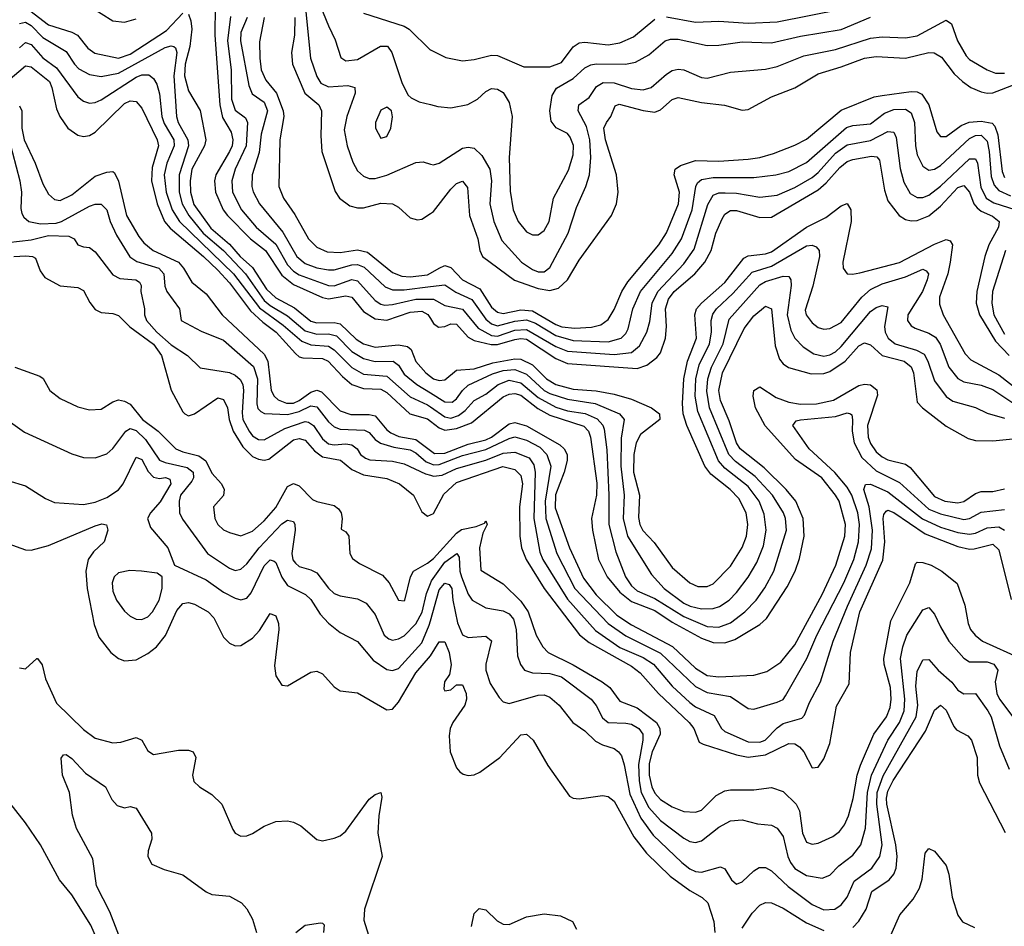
# Model space of a CAD drawing. Header units: inches. Extents: x 884549 to 1028252, y 526810 to 653624.
# Tile 855 of 1056: x 988591 to 991969, y 621531 to 624643. Entities that reach past the tile are written whole.
import ezdxf

# ---------------------------------------------------------------- set-up
doc = ezdxf.new("R2010")
doc.units = ezdxf.units.IN
doc.header["$MEASUREMENT"] = 0
doc.layers.add('A9682', color=7, linetype='Continuous')
doc.layers.add('A9692', color=7, linetype='Continuous')

msp = doc.modelspace()

# ---------------------------------------------------------------- linework, layer by layer
at = {"layer": 'A9682', "color": 5}
for points, elevation in [([(989572.3, 624812.3), (989650, 624621.5), (989673.7, 624573.7), (989692.7, 624512.7), (989710, 624501.8), (989750, 624506.3), (989828.8, 624551.2), (989852.2, 624552.2), (989867.9, 624530), (989903, 624423), (989923.9, 624383.9), (989934, 624374), (989960.9, 624360.9), (990000, 624351.1)], 2760), ([(988610, 624685.2), (988690, 624624.7), (988770, 624600.2), (988789.1, 624590), (988824.7, 624544.7), (988847.9, 624527.9), (988930, 624511), (988970, 624524.6), (989094.2, 624605.8), (989150, 624664.9)], 2580), ([(988830, 624688.6), (988910, 624638.3), (988950, 624634.1), (988990, 624645.9)], 2620), ([(989261.3, 624690), (989259.9, 624590), (989277, 624350), (989286.4, 624306.4), (989316.2, 624256.2), (989322.1, 624230), (989319.3, 624210), (989310.1, 624190.1), (989263.3, 624110), (989258.5, 624090), (989263, 624050), (989289.3, 623990), (989304.2, 623970), (989382.2, 623890), (989434.2, 623850), (989490, 623765.7), (989530, 623733.8), (989630, 623688.9), (989650, 623684.3), (989710, 623694.4), (989730, 623690.1), (989770, 623641.5), (989810, 623615.7), (989850, 623611.5), (989930, 623638.7), (989970, 623642), (989991.1, 623631.1), (990000, 623616.5)], 2620), ([(989170, 624661), (989178.4, 624638.4), (989181.5, 624610), (989173.9, 624550), (989158.9, 624490), (989156.5, 624450), (989170, 624398.2), (989210, 624331.1), (989229.8, 624230), (989224.5, 624210), (989181.6, 624130), (989175.9, 624090), (989176.8, 624050), (989187.9, 624007.9), (989246.8, 623926.8), (989310, 623872.4), (989347.4, 623830), (989390, 623792.3), (989437.9, 623718), (989470, 623687.6), (989533.2, 623653.2), (989590, 623607.8), (989610, 623601.5), (989670, 623603.6), (989690, 623599.1), (989745.6, 623545.6), (989770, 623529.8), (989810, 623519.1), (989890, 623526.4), (989921.4, 623521.4), (989934.3, 623510), (989950, 623469.1), (989984.8, 623430), (990000, 623417.8)], 2580), ([(989314, 624654), (989303.2, 624570), (989316.2, 624470), (989316.9, 624370), (989330, 624331.9), (989365.3, 624305.3), (989372.7, 624290), (989367.6, 624210), (989330.1, 624130), (989318.8, 624090), (989321.2, 624050), (989351.8, 623990), (989401.8, 623930), (989470, 623871.6), (989510, 623800.9), (989530, 623779.4), (989550, 623766.8), (989650, 623730.6), (989670, 623729.3), (989730, 623750.6), (989750, 623746.2), (989810, 623678.4), (989830, 623665.8), (989843.2, 623663.2), (989870, 623665), (989950, 623683), (990000, 623683.2)], 2640), ([(989371, 624650), (989350, 624598.2), (989348.3, 624570), (989376.7, 624416.7), (989388.4, 624388.4), (989430, 624359.3), (989440.7, 624330), (989418.7, 624250), (989412.9, 624187.1), (989388, 624110), (989387.5, 624070), (989391.7, 624051.7), (989413.1, 624010), (989493.2, 623913.2), (989541.6, 623830), (989570, 623805.7), (989610, 623791.4), (989650, 623784), (989670, 623783.7), (989730, 623800.8), (989750, 623801.9), (989773.2, 623793.2), (989845.1, 623725.1), (989870, 623715.8), (989910, 623715.3), (990000, 623726.6)], 2660), ([(989429.2, 624650), (989413.8, 624566.2), (989414.1, 624510), (989419.4, 624470), (989435.2, 624435.2), (989472.1, 624390), (989494.5, 624330), (989496.6, 624310), (989482.9, 624230), (989480.3, 624070), (989495.6, 624030), (989534.2, 623974.3), (989582, 623890), (989610, 623861.8), (989646, 623846), (989690, 623843.2), (989750, 623852.3), (989784.3, 623844.3), (989870, 623775.3), (989902.2, 623762.2), (989930, 623760.4), (989990, 623767.1), (990000, 623772.8)], 2680), ([(989534.2, 624650), (989533.4, 624590), (989522.8, 624530), (989526.4, 624490), (989568.7, 624390), (989616.8, 624350), (989625.7, 624330), (989623.5, 624243.5), (989627.2, 624190), (989673.4, 624053.4), (989687.7, 624030), (989724, 624004), (989750, 623996.5), (989770, 623997.1), (989830, 624013.1), (989870, 624010.7), (989890, 623998.9), (989930, 623962), (989955.6, 623955.6), (989970, 623957.7), (990000, 623977.6)], 2720), ([(989572.9, 624670), (989588.4, 624510), (989610, 624448), (989624.4, 624424.4), (989650, 624412.4), (989716.8, 624416.8), (989740.3, 624410), (989741.5, 624390), (989713.3, 624310), (989704.4, 624264.4), (989714.7, 624210), (989733.9, 624153.9), (989750, 624124.1), (989770, 624105.9), (989790, 624098), (989810, 624098), (989850.9, 624109.1), (989950, 624152.5), (989974.7, 624154.7), (990000, 624147)], 2740), ([(989770, 624665), (989910, 624620.6), (989926.8, 624610), (989999.2, 624539.2), (990000, 624538.8)], 2780), ([(988590, 624629.1), (988610, 624633.7), (988630, 624622.4), (988670, 624581.6), (988750, 624533.1), (988778.2, 624490), (988794, 624474), (988830, 624454.6), (988870, 624447.7), (988930, 624459.4), (989090, 624547.3), (989110, 624552.8), (989119, 624550), (989125.5, 624545.5), (989130, 624530), (989119.8, 624450), (989129.2, 624310), (989134.5, 624290), (989168, 624230), (989170.1, 624210), (989137.3, 624110), (989138, 624050), (989148, 624010), (989170.6, 623970.6), (989219.8, 623910), (989290, 623850.4), (989366, 623770), (989430, 623678.8), (989450, 623661.3), (989510, 623625.7), (989570, 623574.8), (989610, 623562.7), (989650, 623564), (989677.5, 623557.5), (989730, 623503.8), (989770, 623479.3), (989810, 623469.6), (989872, 623470), (989890, 623456.9), (989910, 623426.4), (989952.9, 623390), (990000, 623361.4)], 2560), ([(988590, 624545.8), (988610, 624564.1), (988630, 624557), (988670, 624511.6), (988717.3, 624477.3), (988790, 624378.1), (988810, 624362.6), (988830, 624355.7), (988850, 624358.2), (988870, 624367.8), (988990, 624445), (989010, 624453), (989033.5, 624453.5), (989050, 624441), (989060.7, 624420.7), (989070, 624388.4), (989078, 624310), (989086.3, 624286.4), (989119.2, 624230), (989121.2, 624210), (989095.5, 624150), (989086.8, 624110), (989093.4, 624050), (989113.4, 623990), (989139, 623950), (989324.8, 623770), (989413.3, 623653.3), (989494.6, 623594.6), (989559.3, 623539.3), (989590, 623526.9), (989650, 623522.2), (989670, 623509.5), (989730, 623448.9), (989770, 623425.6), (989850, 623419.2), (989930, 623348.6), (989990, 623320.3), (990000, 623313.4)], 2540), ([(988550, 624432.6), (988610, 624483.8), (988630, 624481.1), (988692.7, 624430), (988701.3, 624410), (988716.7, 624336.7), (988728.7, 624310), (988756, 624270), (988790, 624246.2), (988810, 624241.5), (988830, 624244.9), (988850, 624256.9), (988950, 624355.4), (988970, 624364.4), (988990, 624361.3), (989010, 624339.2), (989062.4, 624230), (989066.6, 624210), (989044.7, 624135.3), (989043.4, 624090), (989061.9, 624010), (989087.8, 623950), (989106.7, 623926.7), (989221.1, 623830), (989270, 623782.8), (989310, 623738.8), (989383, 623643), (989424.5, 623604.5), (989471.1, 623570), (989536.8, 623496.8), (989550, 623485.6), (989562.1, 623482.1), (989630, 623479.5), (989649.6, 623470), (989698.1, 623418.1), (989730.6, 623390.6), (989770, 623376.3), (989830, 623374.9), (989850, 623362.4), (989929.7, 623289.7), (989990, 623272), (990000, 623264.3)], 2520), ([(988590, 624346.6), (988597.5, 624330), (988597.5, 624270), (988605.5, 624230), (988644.1, 624150), (988670, 624079.2), (988690, 624043.5), (988710, 624025), (988730, 624021.7), (988770, 624041.7), (988850, 624105.1), (988890, 624118.7), (988910, 624121.4), (988916.4, 624116.4), (988930, 624088.7), (988956.6, 623970), (988998.9, 623898.9), (989017, 623877), (989049.1, 623850), (989136, 623810), (989152.8, 623790), (989181.1, 623741.1), (989230, 623701.8), (989285.4, 623630), (989430, 623494.8), (989441.6, 623470), (989453.8, 623370), (989463.9, 623350), (989477.8, 623337.8), (989506.1, 623326.1), (989530, 623326.8), (989550, 623335.4), (989590, 623364.6), (989610, 623371), (989625.8, 623365.8), (989690, 623299.8), (989727.2, 623287.2), (989790, 623287.5), (989810, 623283), (989850, 623234.4), (989864, 623224), (989891.8, 623211.8), (989950, 623201.6), (990000, 623164)], 2480), ([(988553.5, 624233.5), (988591.2, 624090), (988596.9, 624050), (988594.2, 623994.2), (988597.7, 623977.7), (988604.7, 623964.7), (988622.4, 623950), (988661.6, 623941.6), (988715.4, 623944.6), (988734.1, 623950), (988830, 624002.1), (988850, 624009.5), (988870, 624009.4), (988889.6, 623989.6), (988901.4, 623950), (988922.7, 623902.7), (988968.8, 623828.8), (988993.1, 623813.1), (989068.1, 623790), (989085.5, 623770), (989088.3, 623728.3), (989095.7, 623710), (989139.3, 623650), (989144.4, 623610), (989213.7, 623573.7), (989290, 623542.2), (989392.4, 623452.4), (989407.1, 623410), (989404.5, 623324.5), (989407.9, 623307.9), (989417.5, 623297.5), (989430.8, 623290.8), (989510, 623287.2), (989550, 623297.8), (989590, 623317.3), (989610, 623313.5), (989650, 623262.7), (989670, 623244.6), (989690, 623237.5), (989774.2, 623234.2), (989790, 623226.2), (989810, 623202.1), (989828.5, 623188.5), (989874.9, 623174.9), (989930, 623165.9), (989950, 623156.1), (989985.1, 623125.1), (990000, 623119)], 2460), ([(988550, 623877.6), (988630, 623886.5), (988690, 623901.6), (988759, 623899), (988777.5, 623890), (988790.3, 623870), (988810, 623862.5), (988830, 623861), (988850, 623845.6), (988910, 623766.6), (988934.5, 623754.5), (988989.6, 623749.6), (989002, 623742), (989007.6, 623730), (989006.3, 623710), (989018.4, 623650), (989018.3, 623630), (989026, 623610), (989061.4, 623570), (989110, 623526.5), (989166.6, 623490), (989210, 623447.6), (989310, 623431.2), (989330, 623422.5), (989347.6, 623407.6), (989355.9, 623390), (989358.3, 623370), (989353.6, 623293.6), (989356.6, 623270), (989377.5, 623230), (989390, 623214.6), (989410, 623201.5), (989430, 623200.3), (989500.6, 623239.4), (989570, 623263.1), (989581.1, 623261.1), (989599, 623250), (989630, 623203.5), (989650, 623186.8), (989670, 623183), (989710, 623186.6), (989730, 623183.8), (989748.2, 623170), (989760.3, 623150), (989777, 623137), (989791.9, 623131.9), (989870, 623127.2), (989910, 623117.9), (989983.3, 623083.3), (990000, 623078.8)], 2440), ([(988570, 623829.2), (988612.1, 623832.1), (988634, 623830), (988644.4, 623824.4), (988660.8, 623780.8), (988677.3, 623757.3), (988730, 623728.6), (988790, 623723.5), (988810, 623713.6), (988831.7, 623671.7), (988850, 623648.2), (988870, 623637.1), (988910, 623633.6), (988930, 623627.1), (988968.2, 623588.2), (989050, 623529.3), (989077.7, 623490), (989110, 623371), (989150, 623297.1), (989157.8, 623290), (989170, 623283.4), (989190, 623290.1), (989270, 623344.1), (989290, 623339), (989303.2, 623310), (989309.5, 623270), (989323.1, 623230), (989356.3, 623176.3), (989390, 623143.6), (989410, 623133.8), (989429.6, 623130.4), (989445.5, 623134.5), (989530, 623200.1), (989550, 623205.4), (989570, 623199.9), (989602.7, 623162.7), (989630, 623142.6), (989691.1, 623131.1), (989730, 623098.5), (989770, 623080.5), (989850, 623068.2), (989894.1, 623050), (989942, 623010), (989970, 622953.8), (989990, 622938.9), (990000, 622943.5)], 2420), ([(988574.4, 623450), (988659.2, 623419.2), (988670.7, 623410.7), (988694.4, 623370), (988730, 623341.8), (988790, 623314.2), (988830, 623303), (988870, 623306.2), (988910, 623330.8), (988930, 623337.4), (988950, 623333.5), (988970, 623322.6), (989011.8, 623270), (989066, 623230), (989126.7, 623170), (989150, 623158.8), (989205.5, 623145.5), (989228.8, 623128.9), (989250, 623085.8), (989282.6, 623050), (989292.8, 623030), (989290.1, 623009.9), (989255.5, 622970), (989260.7, 622930), (989270.2, 622910), (989290, 622891.6), (989310, 622882), (989350, 622870.8), (989390, 622887.5), (989430, 622923), (989470, 622968.7), (989510, 623040.5), (989530, 623051.1), (989550, 623042.1), (989595.6, 622995.6), (989610, 622988.5), (989670, 622975), (989684.1, 622964.1), (989693.7, 622950), (989697.2, 622930), (989693.4, 622893.4), (989710, 622884.4), (989720.3, 622870), (989724, 622810), (989733.1, 622793.1), (989756.3, 622776.3), (989835.5, 622735.5), (989859, 622710), (989890, 622650.4), (989910, 622647.4), (989911.7, 622650), (989931.1, 622730), (989942.3, 622750), (989990, 622776.6), (990000, 622785.1)], 2380), ([(988513.2, 623293.2), (988606.9, 623226.9), (988770, 623152), (988810, 623140.2), (988850, 623138.4), (988890, 623152.7), (988910, 623170.2), (988954.6, 623230), (988970, 623239.6), (988990, 623232.2), (989022.1, 623202.1), (989070, 623131), (989090, 623122.3), (989165.5, 623105.6), (989185.3, 623090), (989186.9, 623070), (989181.1, 623058.9), (989142.5, 623010), (989137.9, 622990), (989139.4, 622950), (989148.7, 622928.7), (989234.8, 622810), (989310, 622759.6), (989330, 622752.3), (989350, 622757.1), (989370, 622774.7), (989412.9, 622830), (989490, 622912.2), (989510, 622925), (989530, 622919.7), (989535, 622910), (989535.8, 622890), (989524.8, 622810), (989528.4, 622788.4), (989536.6, 622776.6), (989550, 622765.8), (989590, 622754.6), (989610, 622743.5), (989650, 622691.6), (989670, 622673.6), (989690, 622665.3), (989750, 622654.4), (989780, 622640), (989810, 622601.5), (989841.2, 622530), (989856.9, 622516.9), (989870, 622513.2), (989890, 622517.1), (989910, 622527.9), (989950, 622568.4), (989971.1, 622608.9), (989986.7, 622673.3), (990000, 622707.2)], 2360), ([(988550, 623060.8), (988610, 623042.8), (988678.7, 622998.7), (988710, 622985), (988810, 622978.6), (988850, 622986.6), (988890, 623002.7), (988930, 623029.2), (988946.1, 623050), (988990, 623140.6), (989010, 623133.2), (989031.7, 623091.7), (989050, 623072.7), (989070, 623068), (989091, 623071), (989105.4, 623065.4), (989109.1, 623050), (989072.6, 622987.4), (989039, 622950), (989029.5, 622930), (989040, 622900), (989099.3, 622830), (989121.3, 622770), (989230, 622720.5), (989290, 622677.6), (989330, 622656.9), (989350, 622651.8), (989370, 622656.8), (989384.5, 622675.5), (989430, 622768.4), (989450, 622788.8), (989464.3, 622784.3), (989470, 622779.6), (989489.6, 622729.6), (989510, 622701), (989570.8, 622670), (989590, 622653), (989621.8, 622601.8), (989650, 622571.3), (989690, 622538.9), (989750, 622508.5), (989804, 622444), (989850, 622411.7), (989870, 622409), (989890, 622416.2), (989970, 622503.6), (989995.7, 622564.3), (990000, 622579.4)], 2340), ([(988550, 622845.2), (988610, 622822.6), (988630, 622822.3), (988690, 622837.4), (988850, 622905.4), (988872, 622912), (988888.9, 622908.9), (988892.5, 622890), (988880.2, 622850), (988844.3, 622815.7), (988825.4, 622790), (988817.3, 622750), (988822.1, 622690), (988846.6, 622566.6), (988862.7, 622522.7), (988903.8, 622470), (988930, 622450.2), (988950, 622442.4), (988990, 622445.1), (989030, 622467.3), (989059.6, 622490), (989091.2, 622528.8), (989130, 622614.7), (989150, 622638.6), (989170, 622642.3), (989190, 622636.6), (989237.5, 622610), (989256.8, 622590), (989290, 622523.2), (989310, 622502.5), (989330, 622493.1), (989350, 622495), (989390, 622519.5), (989413.5, 622546.5), (989450, 622604), (989470, 622596), (989478.3, 622570), (989480.3, 622550), (989465.3, 622425.3), (989470.1, 622390.1), (989490, 622358), (989510, 622356.1), (989590, 622403.2), (989610, 622406), (989630, 622396.9), (989670, 622352.7), (989690, 622339), (989750, 622331.6), (989850, 622274.2), (989870, 622276.3), (989890, 622300.5), (989950, 622400.3), (990000, 622459.2)], 2320), ([(988590, 622417.5), (988610, 622414.8), (988648.9, 622450), (988652, 622450), (988668.1, 622428.1), (988679.7, 622379.8), (988717, 622297), (988810, 622206.8), (988850, 622176.8), (988910, 622160.2), (988937.1, 622162.9), (988990, 622179.1), (989009.3, 622169.3), (989030, 622133.4), (989050, 622120.7), (989135.7, 622135.7), (989170, 622135.4), (989185.5, 622130), (989194.7, 622110), (989184, 622050), (989188, 622028), (989207.7, 622010), (989250, 621983.6), (989283.9, 621950), (989322.5, 621862.5), (989330.1, 621850.1), (989350, 621840.2), (989370, 621841.4), (989390, 621849.4), (989430, 621874), (989470, 621890.2), (989510, 621892.9), (989530, 621888.7), (989555.8, 621875.8), (989610, 621828.4), (989630, 621823.8), (989670, 621833.7), (989690, 621841.1), (989710, 621856.9), (989790, 621967.6), (989810, 621982.7), (989830.2, 621990.2), (989833.8, 621973.8), (989822.9, 621910), (989819.5, 621850), (989834.7, 621770), (989774.2, 621590), (989771.4, 621551.4), (989809.2, 621430)], 2280), ([(988944.6, 621464.6), (988900, 621580), (988854.4, 621670), (988842.1, 621762.1), (988785.9, 621865.9), (988772.3, 621912.3), (988761.1, 621990), (988737.6, 622050), (988732.5, 622107.5), (988741.2, 622118.8), (988750, 622120.5), (988770, 622106.4), (988816.4, 622056.4), (988885.4, 622010), (988906.4, 621966.4), (988925.4, 621945.4), (988950, 621937.8), (988970, 621941.4), (988990, 621936.3), (989042.9, 621850), (989043.6, 621830), (989031, 621790), (989030.2, 621770.2), (989044.6, 621744.6), (989085.9, 621725.9), (989150, 621707), (989230, 621648.7), (989250, 621640.3), (989310, 621634.4), (989351.6, 621611.6), (989370.2, 621590.2), (989390, 621554.8), (989403.1, 621510)], 2260), ([(988854.7, 621490), (988834.9, 621534.9), (988770, 621639.1), (988727.7, 621690), (988662.3, 621810), (988610, 621886.2), (988544.3, 621970)], 2280), ([(989537.6, 621510), (989570, 621535.2), (989622.5, 621542.5), (989630, 621542), (989635.6, 621535.6), (989633.4, 621510)], 2260)]:
    msp.add_lwpolyline(points, dxfattribs=dict(at, elevation=elevation))
for points, elevation in [([(989850, 624342), (989830, 624331.5), (989811.8, 624290), (989812, 624270), (989830, 624235.5), (989850, 624242), (989864.2, 624270), (989869.6, 624309.6), (989866, 624330)], 2760), ([(988968.1, 622751.9), (988930, 622744), (988914.7, 622730), (988907.8, 622710), (988910, 622680.5), (988922.5, 622650), (988950, 622612.2), (988970, 622594.7), (988990, 622585.4), (989010, 622584), (989030, 622592.7), (989046, 622610), (989069.4, 622650), (989079.2, 622690), (989079.2, 622730), (989062.3, 622742.3), (989008.7, 622750)], 2340)]:
    msp.add_lwpolyline(points, close=True, dxfattribs=dict(at, elevation=elevation))
at = {"layer": 'A9692', "color": 5}
for points, elevation in [([(990000, 624351.1), (990024.9, 624344.9), (990070, 624340.3), (990128.5, 624351.5), (990162, 624370), (990190, 624396.5), (990210, 624406), (990230, 624404.2), (990250, 624392.2), (990270, 624358.4), (990280.7, 624310), (990270.1, 624169.9), (990273.6, 624053.6), (990284, 623990), (990300.9, 623950), (990330, 623914), (990350, 623903.9), (990370, 623904.1), (990390, 623919), (990407.2, 623950), (990422.2, 624030), (990474.1, 624125.9), (990490, 624178.8), (990490.8, 624210.8), (990479.9, 624239.9), (990470, 624251.8), (990431.9, 624271.9), (990414, 624294), (990409.9, 624329.9), (990417.9, 624382.1), (990433, 624407), (990490, 624440.3), (990530, 624477.6), (990550, 624488), (990568.6, 624491.4), (990669.9, 624490.1), (990703.4, 624496.6), (990750, 624522.1), (990805, 624570), (990824.3, 624575.7), (990850, 624575.4), (990950, 624553.9), (990990, 624555), (991070, 624566.9), (991170, 624563.3), (991270, 624585.9), (991410, 624608.8), (991510, 624651.4)], 2760), ([(990810, 624652), (990910, 624633.7), (990990, 624637.3), (991090, 624630.3), (991190, 624635.3), (991410, 624678.3)], 2780), ([(990000, 624538.8), (990052.5, 624512.5), (990110, 624501.1), (990150, 624505.5), (990210, 624520.8), (990230, 624519.9), (990321, 624481), (990410, 624481), (990450, 624495.6), (990490, 624548.9), (990510, 624562.9), (990530, 624565.3), (990610, 624555.9), (990650, 624562.7), (990696.4, 624583.6), (990770, 624644.7)], 2780), ([(990000, 624147), (990010, 624144), (990030, 624150.2), (990110, 624201.5), (990130, 624205.3), (990150, 624201.2), (990176.8, 624176.8), (990203.7, 624130), (990210.1, 624090), (990203.4, 624010), (990217.2, 623950), (990245.1, 623885.1), (990312.6, 623810), (990350, 623784.9), (990370, 623776.6), (990390, 623777.2), (990410, 623791.6), (990473, 623910), (990501.6, 623998.4), (990533.6, 624070), (990545.8, 624110), (990550.9, 624170), (990546.7, 624230), (990535.7, 624275.7), (990506.6, 624330), (990509.3, 624350), (990544.3, 624375.7), (990570, 624413), (990592.9, 624427.1), (990630, 624426.2), (990690, 624406.6), (990730, 624402.3), (990757.3, 624410), (990810, 624455.9), (990830, 624468), (990850, 624472.5), (990870, 624470.7), (990930, 624444.2), (990950, 624442), (991030, 624462.2), (991150, 624472.7), (991190, 624482.4), (991281.3, 624518.8), (991390, 624540.1), (991510, 624579.1), (991550, 624583.6), (991630, 624579.9), (991670, 624586.7), (991770, 624641.3), (991787.9, 624627.9), (991808.2, 624570), (991838.4, 624518.4), (991850, 624506.1), (991911, 624470), (991938.8, 624458.8), (991970, 624459.3)], 2740), ([(990000, 623977.6), (990010, 623984.2), (990070, 624060.5), (990090, 624080.1), (990110, 624088.2), (990126.7, 624066.7), (990133.9, 623970), (990163.2, 623890), (990170.1, 623850.1), (990179.1, 623830), (990288.1, 623748.1), (990370, 623720), (990410, 623712.6), (990439.5, 623720.5), (990469.9, 623750), (990510, 623817.6), (990621.6, 623970), (990639, 624010), (990643.7, 624050), (990638, 624110), (990600.7, 624230), (990595.6, 624270), (990604, 624290), (990619.6, 624310), (990633.4, 624346.6), (990647.5, 624352.5), (990730, 624330.7), (990770, 624325.3), (990790, 624333.3), (990830, 624368.4), (990850, 624375.8), (990930, 624358), (991009.2, 624349.2), (991070, 624331.6), (991090, 624334.4), (991170, 624377.3), (991250, 624409.1), (991330, 624457.1), (991410, 624480.2), (991490, 624511), (991530, 624516.3), (991630, 624510.4), (991710, 624529.7), (991728.4, 624528.4), (991753.6, 624513.6), (991797.2, 624457.2), (991825.5, 624430), (991854.6, 624410), (991890, 624394.6), (991910, 624389.8), (991930, 624391), (992010, 624422)], 2720), ([(990000, 623772.8), (990030, 623790.1), (990050, 623798.6), (990056.5, 623796.5), (990070, 623791.6), (990110, 623749.5), (990170, 623718.6), (990210, 623656.4), (990230, 623638.9), (990250, 623634.4), (990310, 623646.2), (990350, 623643.6), (990430, 623596.5), (990451.2, 623588.9), (990495.9, 623584.1), (990552.7, 623587.3), (990584.6, 623595.4), (990610, 623613.6), (990630, 623647.5), (990656.7, 623710), (990677.5, 623742.5), (990783.3, 623870), (990810, 623910.8), (990851.4, 624010), (990854.7, 624050), (990836.1, 624110), (990840.3, 624130), (990857.8, 624142.2), (990910, 624159), (990990, 624157.5), (991090, 624163.6), (991130.8, 624169.2), (991176.8, 624183.2), (991250, 624211.4), (991290, 624232.5), (991410, 624332.2), (991522.8, 624377.2), (991550, 624382.4), (991650, 624395.8), (991670, 624395.1), (991686.6, 624386.6), (991710.4, 624350), (991737.8, 624257.8), (991750, 624241.4), (991770, 624241.9), (991820.7, 624279.3), (991849.1, 624290.9), (991890, 624294.1), (991927.6, 624287.6), (991937.2, 624277.2), (991947.3, 624247.3), (991961.5, 624121.5), (991970, 624101.2)], 2680), ([(990000, 623726.6), (990050, 623732.9), (990087, 623707), (990141.8, 623681.8), (990190, 623614.1), (990210, 623598.2), (990230, 623591.6), (990290, 623608.3), (990330, 623612.4), (990361, 623601), (990430, 623558.4), (990490, 623540.9), (990610, 623537.4), (990654.5, 623550), (990670, 623565.1), (990678.3, 623581.7), (990694.5, 623650), (990721.4, 623710), (990830, 623839.7), (990861, 623890), (990898.4, 623990), (990910.9, 624070), (990917, 624083), (990930, 624094.5), (990970, 624100.9), (991110, 624100.4), (991185.6, 624110), (991230, 624122), (991290, 624152.3), (991427.8, 624272.2), (991450, 624279.5), (991510, 624285.1), (991558.4, 624321.6), (991590, 624334), (991630, 624335.2), (991650, 624322.3), (991661.2, 624290), (991664, 624210), (991670, 624178.5), (991690, 624139.8), (991710, 624126.4), (991730, 624129.7), (991750, 624141.9), (991850, 624234.7), (991870, 624244.5), (991890, 624246.1), (991910, 624225.8), (991917.4, 624190), (991924.1, 624104.1), (991934.5, 624074.5), (991950, 624056.2), (991990, 624038)], 2660), ([(990000, 623683.2), (990010, 623683.2), (990050, 623661.3), (990110, 623649.2), (990163.5, 623583.5), (990210, 623559), (990230, 623556.5), (990290, 623576.4), (990330, 623579), (990430, 623520.8), (990470, 623504.5), (990630, 623493.6), (990690, 623500.2), (990717.1, 623522.9), (990742.7, 623570), (990753, 623607), (990761, 623670), (990780.2, 623710), (990870, 623804.9), (990904.7, 623855.3), (990952, 624008), (990970, 624040.5), (990990, 624047.8), (991011.3, 624048.7), (991050, 624046.6), (991130, 624032.9), (991190, 624040.8), (991250, 624066.1), (991310, 624101.2), (991330, 624117.6), (991390, 624184.2), (991430, 624213), (991510, 624228.2), (991570, 624259.3), (991590, 624256.8), (991598.7, 624238.7), (991612.2, 624132.2), (991624.6, 624084.6), (991646.5, 624046.5), (991670, 624032.5), (991690, 624032.6), (991710, 624040.3), (991750, 624071), (991850, 624164.8), (991870, 624165.3), (991876.9, 624150), (991888.2, 624068.2), (991907, 624030), (991933.6, 624013.6), (992030, 623982.5)], 2640), ([(990000, 623616.5), (990010, 623600.1), (990027.4, 623587.4), (990050, 623589.4), (990070, 623598.1), (990090, 623597.5), (990130, 623553.2), (990150, 623541.9), (990208, 623528), (990230, 623527.5), (990290, 623545.2), (990310, 623548.7), (990330, 623545.9), (990430, 623479.9), (990470, 623462.2), (990710, 623445.4), (990742.9, 623457.1), (990777.2, 623482.8), (990790, 623499), (990806.7, 623550), (990810.2, 623589.8), (990806.9, 623650), (990816.7, 623683.3), (990836.3, 623710), (990906.9, 623770), (990941.4, 623810), (990963.4, 623850), (990979.5, 623910), (991000.7, 623959.3), (991010, 623975.3), (991030, 623988.2), (991050, 623988.2), (991130, 623963.4), (991170, 623964.5), (991330, 624058.5), (991357.8, 624082.2), (991404.5, 624135.5), (991430, 624155.4), (991450, 624163.1), (991513.7, 624173.7), (991532.4, 624172.4), (991540.7, 624160.7), (991557.7, 624057.7), (991570, 624021), (991608.9, 623970), (991630, 623956.8), (991650, 623952), (991670, 623953.7), (991710, 623969.2), (991750, 624002.1), (991810, 624067), (991830, 624073.9), (991850, 624050.1), (991865.2, 624010), (991876.3, 623996.3), (991890, 623985.2), (991928.4, 623968.4), (991951.7, 623950), (991949.7, 623930), (991916.5, 623870), (991902.4, 623830), (991874.6, 623710), (991873.2, 623670), (991883.9, 623630), (991939.6, 623539.6), (991986.5, 623490)], 2620), ([(990000, 623417.8), (990010, 623409.8), (990030, 623403.6), (990050, 623406), (990090, 623439.1), (990150, 623444.7), (990214.7, 623465.3), (990290, 623478.4), (990310, 623477.8), (990350, 623457.6), (990398.3, 623410), (990430.7, 623390), (990490, 623374.6), (990568.7, 623368.7), (990630, 623357.5), (990690, 623339.9), (990758.9, 623310), (990785.6, 623290), (990787.5, 623270), (990721.1, 623218.9), (990705.5, 623190), (990698.2, 623150), (990697.1, 623090), (990717.6, 623010), (990714.1, 622934.1), (990718.8, 622910), (990729.4, 622889.4), (990768.1, 622848.1), (990830, 622762.2), (990890, 622710.1), (990917.5, 622697.5), (990950, 622696.9), (990970, 622706.5), (991030, 622767.2), (991070, 622831), (991084.1, 622870), (991089.6, 622910), (991083.2, 622950), (991058.6, 622998.6), (991028.3, 623030), (990962.4, 623082.4), (990941.3, 623110), (990879.7, 623250), (990867.1, 623290), (990864.7, 623324.7), (990869.5, 623409.5), (990881.7, 623470), (990913.2, 623550), (990907.5, 623630), (990913.5, 623650), (990930.3, 623670), (991010, 623740.1), (991075.7, 623824.3), (991090, 623832.6), (991150, 623838.4), (991170, 623845.4), (991290, 623930.3), (991356.6, 623963.4), (991410, 624003.4), (991430, 624012.1), (991442.6, 623990), (991443.8, 623950), (991414.7, 623810), (991415.8, 623790), (991430.2, 623770.2), (991448.6, 623768.6), (991473.8, 623773.8), (991610, 623809.5), (991730, 623872.5), (991770, 623887.8), (991783.4, 623883.4), (991791.3, 623870), (991783.6, 623810), (991775.1, 623770), (991746.5, 623690), (991746.6, 623666.6), (991759.5, 623630), (991835.5, 623495.5), (991854.5, 623474.5), (991950, 623424), (992050, 623345.5)], 2580), ([(990000, 623361.4), (990050, 623331), (990074.7, 623330), (990090, 623340.7), (990110.3, 623370), (990130, 623388.4), (990212.9, 623427.1), (990250, 623439), (990290, 623441.8), (990330, 623426), (990389.8, 623370), (990410, 623359.1), (990470, 623339.5), (990565.6, 623325.6), (990648.9, 623290), (990665, 623270), (990654.2, 623205.8), (990653.3, 623110), (990664.7, 623010), (990661.2, 622930), (990675.9, 622870), (990758.6, 622738.6), (990802.4, 622690), (990870, 622640.3), (990891, 622630), (990930, 622619.9), (990970, 622621.6), (990991.6, 622628.4), (991024.6, 622650), (991050, 622676.8), (991090.7, 622729.3), (991120.5, 622779.5), (991143.4, 622836.6), (991152.1, 622890), (991145.8, 622945.8), (991127.8, 622990), (991090, 623040.4), (991010, 623103), (990988.4, 623128.4), (990917.3, 623297.3), (990908.4, 623350), (990910.2, 623410.2), (990921.7, 623458.3), (990957.9, 623530), (990964.5, 623570), (990962.8, 623610), (990968.6, 623631.4), (990981.5, 623650), (991037.7, 623702.3), (991103.8, 623776.1), (991170, 623796.1), (991290, 623865.8), (991310, 623869), (991323.4, 623863.4), (991334, 623850), (991335.4, 623830), (991312.2, 623727.8), (991286, 623646), (991289.8, 623629.8), (991310, 623601.6), (991330, 623586.3), (991350, 623580.5), (991370, 623582.6), (991410, 623603.7), (991479.9, 623690), (991510, 623717), (991550, 623736.3), (991630, 623760.5), (991690, 623785.9), (991700.9, 623780.9), (991708.7, 623770), (991704.8, 623750), (991689, 623710), (991638.7, 623630), (991636.8, 623610), (991650, 623592.2), (991663.3, 623583.3), (991710, 623566.2), (991732.6, 623552.6), (991748.8, 623528.8), (991778.5, 623450), (991810, 623411), (991830, 623399.7), (991890, 623387.9), (991930, 623373.4), (992039.8, 623299.8)], 2560), ([(991973, 623850), (991928.7, 623710), (991926.3, 623670), (991933.8, 623630), (991970, 623562.6)], 2640), ([(990000, 623313.4), (990050, 623279), (990070, 623275.3), (990096.4, 623283.6), (990118.9, 623301.1), (990150, 623336), (990190, 623357.1), (990232.5, 623390), (990270, 623404.8), (990310, 623396.2), (990370, 623345.3), (990430, 623312.8), (990470, 623300.5), (990531.3, 623291.3), (990572.3, 623272.3), (990591.3, 623251.3), (990596.7, 623236.7), (990605.6, 623165.6), (990612.6, 623010), (990611.7, 622910), (990635.7, 622815.7), (990669, 622730), (990690, 622699.6), (990710, 622682.1), (990770, 622656.2), (990870, 622594), (990950, 622560.2), (990990, 622557.3), (991030, 622572.8), (991079.4, 622610), (991117.5, 622650), (991147.8, 622692.2), (991178.8, 622750), (991221.5, 622890), (991218.5, 622930), (991211.2, 622950), (991173.6, 623010), (991114.9, 623074.9), (991046.5, 623126.5), (991024.4, 623150), (990957.3, 623310), (990948, 623368), (990951.7, 623410), (990964.1, 623450), (991004.6, 623530), (991025.5, 623614.5), (991130, 623733), (991150, 623743.5), (991210, 623761.8), (991230, 623761.1), (991236.8, 623750), (991237.5, 623730), (991224.3, 623630), (991237, 623577), (991250.6, 623550), (991279.3, 623519.3), (991316.1, 623496.1), (991350, 623488.1), (991370, 623491.8), (991390, 623502.5), (991410, 623520.6), (991510, 623640.9), (991530, 623654.7), (991550, 623661.3), (991570, 623657.1), (991557.6, 623590), (991560.7, 623570), (991571, 623550), (991595, 623530), (991668.2, 623508.2), (991694, 623494), (991707.1, 623470), (991730, 623403), (991770, 623349.1), (991792.8, 623332.8), (991870, 623312), (991910, 623291.6), (991970, 623274.8)], 2540), ([(990000, 623264.3), (990030, 623241.2), (990050, 623233.2), (990090, 623239), (990140.9, 623259.1), (990250, 623347.8), (990270, 623357.8), (990290, 623359.6), (990310, 623353.4), (990368.5, 623308.5), (990410, 623285), (990526.9, 623246.9), (990542.3, 623230), (990549.6, 623210), (990571.5, 623051.5), (990569.6, 623010), (990553.3, 622930), (990556.2, 622890), (990577.1, 622790), (990606, 622730), (990650, 622677.8), (990690, 622646.1), (990770, 622614.2), (990830, 622575.1), (990930, 622519.9), (990970, 622504.6), (991010, 622504.1), (991044.7, 622515.3), (991130, 622566.5), (991153.1, 622586.9), (991223.9, 622696.1), (991251.6, 622750), (991266.3, 622793.7), (991282.1, 622870), (991279.3, 622930), (991254, 622990), (991220.6, 623030), (991144.8, 623104.8), (991063.2, 623170), (991050, 623190.5), (991025.4, 623265.4), (990995.7, 623335.7), (990990, 623370), (991002.8, 623430), (991076.9, 623583.1), (991110, 623626.5), (991150, 623659.2), (991170, 623650.2), (991182.7, 623522.7), (991197.9, 623477.9), (991210, 623461.7), (991228.2, 623448.2), (991306.8, 623426.8), (991350, 623428.1), (991370, 623434.7), (991423.4, 623470), (991470, 623523.3), (991490, 623533.5), (991510, 623526.7), (991550, 623489.5), (991625.1, 623470), (991650, 623451.4), (991657.5, 623430), (991670.8, 623330), (991688.4, 623310), (991770, 623247.1), (991845.4, 623205.4), (991870, 623198.1), (991930, 623196.5), (992010, 623204.9)], 2520), ([(990000, 623164), (990013.7, 623153.7), (990050, 623154.7), (990130, 623186), (990190, 623200.8), (990210, 623210), (990270, 623254.9), (990290, 623260), (990330, 623248.6), (990443.5, 623183.5), (990458.7, 623170), (990468.9, 623150), (990469.7, 623130), (990459.2, 623090), (990428.8, 623011.2), (990427.5, 622967.5), (990477.7, 622830), (990525.3, 622725.3), (990568.4, 622668.4), (990639.2, 622599.2), (990690, 622565.7), (990830.6, 622490.6), (990910, 622417.1), (990950, 622391.7), (990990, 622387.5), (991110, 622393.1), (991154.3, 622405.7), (991202.1, 622437.9), (991250, 622496.6), (991344.1, 622670), (991391.3, 622770), (991421.6, 622870), (991424.1, 622910), (991402.2, 622990), (991390.3, 623010), (991343.5, 623070), (991252.7, 623132.7), (991148.8, 623248.8), (991115.6, 623310), (991107.6, 623350), (991110, 623370.3), (991130, 623382.3), (991186, 623346), (991230, 623330.3), (991270, 623323.4), (991324.6, 623324.6), (991383.7, 623336.3), (991470, 623386.6), (991490, 623391.6), (991510, 623389.3), (991531.8, 623371.8), (991533.6, 623353.6), (991500.3, 623250), (991502.1, 623210), (991510, 623187.6), (991530, 623159.4), (991550, 623142.4), (991570, 623131.6), (991630, 623116.6), (991645.7, 623105.7), (991730, 623006.5), (991765.6, 622990), (991810, 622984.1), (991830, 622989.3), (991870, 623016.6), (991890, 623023), (991930, 623022.8), (991970, 623032.7)], 2480), ([(990000, 623119), (990010, 623114.9), (990030, 623115.4), (990110, 623146.6), (990190, 623167.7), (990270, 623205.3), (990290, 623210.3), (990330, 623199.2), (990374.9, 623174.9), (990399, 623150), (990413.1, 623110), (990394, 622990), (990396.1, 622930), (990433.3, 622810), (990495.7, 622690), (990610.2, 622570.2), (990670, 622527.4), (990790, 622468.2), (990910, 622353.5), (990950, 622333.5), (991030, 622319.2), (991090, 622278.8), (991110, 622275.9), (991190, 622300.1), (991210, 622309.6), (991218.6, 622321.4), (991292, 622450), (991326.5, 622530), (991418.9, 622710), (991452.5, 622790), (991468.9, 622850), (991472.8, 622910), (991466.5, 622950), (991446, 623010), (991430, 623037.8), (991388.1, 623088.1), (991300.2, 623170), (991243.4, 623250), (991254.6, 623265.4), (991270.4, 623269.6), (991390, 623280.7), (991430, 623293.1), (991441.1, 623290), (991446.1, 623286.1), (991448.8, 623268.8), (991447.6, 623230), (991453.6, 623190), (991480.2, 623140.2), (991530, 623094.6), (991610, 623054.1), (991710, 622962.5), (991750, 622946.4), (991830, 622927.5), (991850, 622930.7), (991890, 622952.4), (991970, 622961)], 2460), ([(990000, 623078.8), (990010, 623076.2), (990040.4, 623079.6), (990090, 623102.5), (990190, 623130.2), (990250, 623155.1), (990290, 623157.6), (990338.6, 623138.6), (990354.8, 623114.8), (990359.7, 623090), (990354.6, 622930), (990375, 622815), (990385.3, 622790), (990470, 622653.5), (990566.6, 622546.6), (990650, 622487.7), (990730, 622453.3), (990765.4, 622430), (990830, 622354.8), (990890, 622299.2), (990910, 622284.3), (990973.8, 622253.8), (990998.8, 622210), (991010, 622199.6), (991090, 622163.6), (991130, 622163.3), (991149.1, 622170), (991190, 622212.5), (991210, 622226.9), (991274.9, 622245.1), (991284, 622256), (991300.6, 622299.4), (991338, 622370), (991382.1, 622510), (991430.7, 622630), (991495.4, 622770), (991514.1, 622825.9), (991516.6, 622890), (991505.6, 622970), (991487.7, 623030), (991493.2, 623046.8), (991510, 623048.3), (991570, 623022.4), (991688.9, 622928.9), (991750, 622901.3), (991810, 622882.8), (991850, 622876.5), (991870, 622880.6), (991910, 622898.9), (991950, 622901.8), (991970.4, 622890.4)], 2440), ([(990000, 622943.5), (990010, 622948.1), (990045.6, 623014.4), (990090, 623053.5), (990248.4, 623108.4), (990290, 623098.5), (990310, 623077.5), (990316, 623050), (990306, 622970), (990307.2, 622870), (990313, 622830), (990328.4, 622790), (990389.8, 622690), (990511.1, 622531.1), (990545.1, 622505.1), (990690, 622423.1), (990720.3, 622400.3), (990783, 622330), (990888.1, 622230), (990903.5, 622210), (990922.3, 622162.3), (990936.2, 622156.2), (991050, 622118.9), (991090.8, 622110.8), (991150, 622118.9), (991230, 622157.9), (991250, 622156.5), (991266.4, 622146.4), (991281, 622130), (991310, 622075), (991330, 622077.2), (991350, 622105.8), (991370, 622158), (991393.3, 622286.6), (991436.9, 622363.1), (991441.3, 622470), (991473.3, 622610), (991552.3, 622787.7), (991559.6, 622850), (991553.9, 622930), (991555.9, 622944.1), (991564, 622956), (991570, 622959.1), (991590, 622950.6), (991697.7, 622877.7), (991810, 622834.2), (991850, 622824.7), (991865.8, 622825.8), (991930, 622842.6), (991950, 622823.5), (991992.9, 622652.9)], 2420), ([(990000, 622785.1), (990010, 622793.6), (990090, 622880.4), (990107.1, 622893), (990156.7, 622903.3), (990185.3, 622914.7), (990190, 622922), (990194.8, 622910), (990180.4, 622879.6), (990167.9, 622830), (990172.8, 622752.8), (990250, 622706), (990310, 622646.8), (990335.4, 622610), (990362.5, 622530), (990385.5, 622490), (990404.5, 622470), (990490, 622428.6), (990589, 622370), (990615.6, 622350), (990650, 622304), (990710, 622280.1), (990775.8, 622230), (990787.7, 622210), (990788.1, 622190), (990761, 622130), (990750.2, 622090), (990750.4, 622050), (990759.6, 622010), (990770, 621988.1), (990790, 621965.9), (990830, 621940.5), (990870, 621924.7), (990910, 621922.2), (990930, 621929.5), (990980.8, 621979.2), (991010, 621995.2), (991030, 621999.4), (991110, 621999.2), (991170, 622007.5), (991210, 621993.4), (991254.5, 621950), (991267, 621927), (991276.2, 621850), (991290, 621820.1), (991310, 621813.1), (991330, 621816.2), (991380.8, 621839.2), (991403.9, 621856.1), (991420.7, 621879.3), (991434.5, 621910), (991450.7, 621969.3), (991464.5, 622050), (991475.9, 622084.1), (991522, 622190), (991564.5, 622250), (991577.7, 622282.3), (991581.1, 622310), (991578.7, 622350), (991556.9, 622430), (991555.9, 622450), (991580.4, 622579.6), (991644.8, 622710), (991664.7, 622775.3), (991670, 622780.1), (991690, 622779.7), (991718.3, 622770), (991754.7, 622750), (991807.5, 622707.5), (991833.3, 622633.3), (991845.1, 622570), (991853.6, 622550), (991869.5, 622529.5), (991894.8, 622510), (992026.4, 622450)], 2380), ([(990000, 622707.2), (990003.6, 622716.4), (990050, 622780.6), (990090.1, 622810.1), (990098.1, 622798.1), (990100.6, 622750), (990106.6, 622730), (990130, 622671), (990142.8, 622650), (990190, 622623.4), (990250, 622613.2), (990270, 622602.8), (990284.7, 622584.7), (990293.9, 622550), (990299.1, 622459.1), (990308.8, 622428.8), (990322.3, 622410), (990350, 622400.4), (990410, 622398.8), (990450, 622386.5), (990551.3, 622310), (990568.3, 622288.3), (990590, 622246.1), (990610, 622230.1), (990670, 622228.2), (990690, 622224.1), (990715.2, 622210), (990728.4, 622190), (990729.4, 622170), (990713.5, 622086.5), (990716.1, 622030), (990723.5, 621990), (990750, 621938.9), (990790, 621893.7), (990870, 621833.1), (990890, 621822), (990910, 621818.3), (990930, 621824.2), (990990, 621871.1), (991030, 621892.4), (991070, 621896.1), (991122.4, 621882.4), (991170, 621877.6), (991190, 621867.5), (991210, 621839), (991226.3, 621770), (991235.4, 621750), (991250, 621729.6), (991290, 621705), (991343.8, 621696.2), (991370, 621706.2), (991401.6, 621738.4), (991450, 621774.7), (991477, 621810), (991492.8, 621867.2), (991499.4, 621990), (991513.5, 622050), (991569.9, 622170), (991610.1, 622229.9), (991626, 622270), (991627.8, 622310), (991613.2, 622450), (991620.6, 622490), (991635.2, 622530), (991690, 622617.5), (991710, 622625.2), (991730, 622602.4), (991750, 622558.4), (991779.3, 622510), (991830, 622450.6), (991850, 622438.9), (991910, 622438.9), (991933.8, 622430), (991946.8, 622410), (991938.4, 622370), (991943.6, 622330), (991953.3, 622310), (991999, 622250)], 2360), ([(990000, 622579.4), (990030, 622685.4), (990050, 622708), (990063.8, 622703.8), (990072.9, 622690), (990076.5, 622650), (990092.8, 622572.8), (990110, 622531), (990130, 622521.9), (990190, 622526.6), (990210.1, 622510.1), (990190.7, 622430), (990190.1, 622410), (990204.5, 622364.5), (990236, 622316), (990250, 622301.6), (990270, 622295.7), (990370, 622324.6), (990390, 622324.7), (990410, 622317.8), (990441.5, 622290), (990488.2, 622230), (990530, 622201.6), (990566.1, 622166.1), (990590, 622153.7), (990630, 622141.6), (990645.4, 622130), (990655.4, 622115.4), (990664.9, 622084.9), (990684.1, 621984.1), (990721.6, 621901.6), (990764.1, 621844.1), (990862.3, 621750), (990890, 621728.4), (990910, 621719), (990930, 621716.6), (990995.1, 621735.1), (991010, 621728), (991032.6, 621690), (991050, 621675.9), (991070, 621683.5), (991110, 621721.7), (991127.7, 621732.3), (991150, 621732.7), (991170, 621721.6), (991227.2, 621667.2), (991310, 621605.3), (991350, 621587.3), (991387.8, 621590), (991410, 621604.8), (991429.6, 621630.4), (991454.3, 621685.7), (991514.3, 621730), (991541.8, 621770), (991549.6, 621810.4), (991531.9, 621950), (991533, 621990), (991553.2, 622046.8), (991666.5, 622250), (991672.9, 622290), (991665.4, 622354.6), (991670, 622404.9), (991690, 622445.2), (991710, 622446.9), (991741.9, 622410), (991788.8, 622368.8), (991810, 622341.7), (991830, 622328.3), (991870, 622330.1), (991912.7, 622270), (991924.4, 622250), (991952.8, 622150), (991986.1, 622070)], 2340), ([(990000, 622459.2), (990000.4, 622459.6), (990030, 622507.6), (990050, 622506.8), (990064.2, 622470), (990071.4, 622428.6), (990065.5, 622394.5), (990048.6, 622370), (990045.5, 622345.5), (990050, 622338.8), (990070, 622342.6), (990090, 622359.6), (990110, 622359.1), (990122.7, 622330), (990123.7, 622310), (990118.1, 622290), (990077.3, 622230), (990067.9, 622210), (990064.2, 622184.2), (990068.3, 622130), (990090, 622074.9), (990101.2, 622061.2), (990112.6, 622052.6), (990130, 622047.8), (990150, 622050.2), (990170, 622060.1), (990237.8, 622110), (990310, 622188), (990330, 622190.2), (990353, 622170), (990402.7, 622082.7), (990477.8, 621977.8), (990490.3, 621970.2), (990510, 621967.8), (990590, 621979.7), (990610, 621976.5), (990630, 621960.2), (990698.2, 621838.2), (990741.9, 621781.9), (990823.1, 621703.1), (990890, 621653.6), (990932.8, 621630), (990951.7, 621611.7), (990972.2, 621547.8), (990976.2, 621510)], 2320), ([(991450, 621526.9), (991470, 621548.8), (991495.1, 621590), (991514.7, 621650), (991573.9, 621690), (991590.2, 621709.8), (991598.2, 621730), (991601.3, 621770), (991596.6, 621810), (991566.3, 621950), (991564.7, 621970), (991570, 621994.2), (991588.4, 622031.6), (991699.1, 622200.9), (991730, 622273.1), (991750, 622289.3), (991770, 622272.1), (991796.3, 622216.3), (991805.5, 622205.5), (991844.2, 622184.2), (991856.4, 622170), (991876.6, 622110), (991877.7, 622050), (991883.7, 622023.7), (991972.6, 621852.6)], 2320), ([(991579.7, 621500.2), (991611.3, 621570), (991656.5, 621623.5), (991678.6, 621661.4), (991687.3, 621692.7), (991698.2, 621781.8), (991710, 621797.8), (991730, 621789), (991770, 621738.9), (991778.6, 621710), (991790.7, 621630.7), (991809.4, 621569.4), (991825.9, 621545.9), (991867.2, 621527.2)], 2280), ([(991070, 621524.5), (991104, 621576), (991130, 621603), (991150, 621612.1), (991170, 621611.3), (991210, 621592.6), (991290, 621542.5), (991350, 621516.4)], 2320), ([(990140.5, 621530), (990150, 621574.9), (990167.6, 621592.4), (990190, 621587.2), (990229.4, 621549.4), (990250, 621537.8), (990270, 621536.5), (990330, 621563.6), (990390, 621573.4), (990446.4, 621566.4), (990487.4, 621547.4), (990501.1, 621521.1)], 2280)]:
    msp.add_lwpolyline(points, dxfattribs=dict(at, elevation=elevation))

doc.saveas('drawing.dxf')
